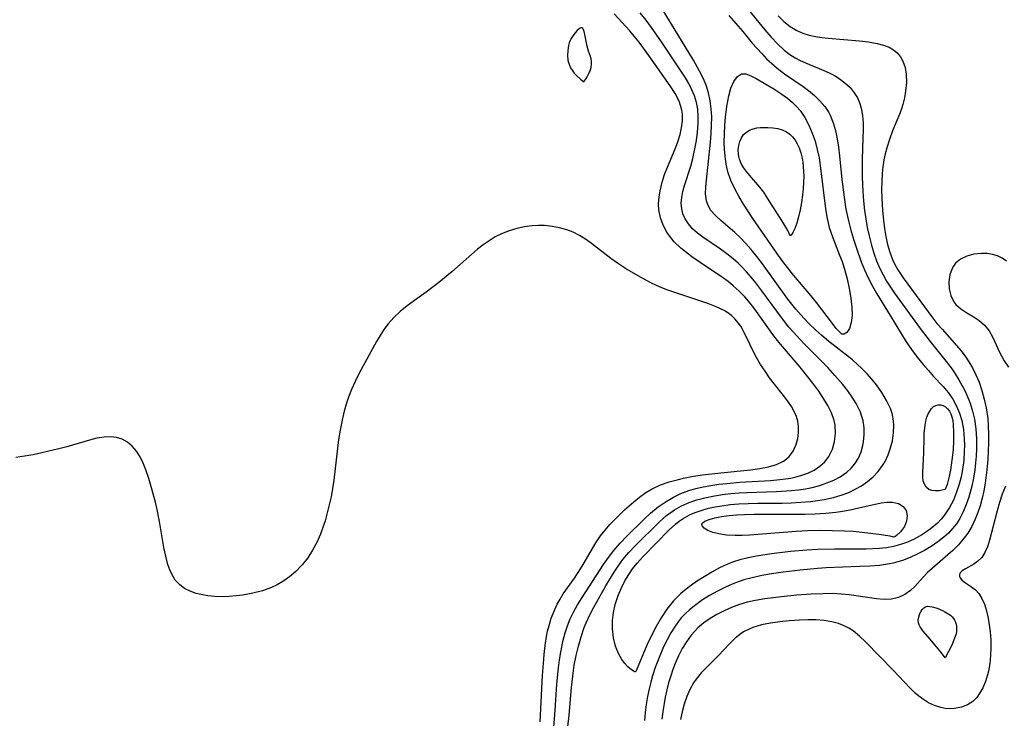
# Model space of a CAD drawing. Header units: inches. Extents: x 1073367 to 1082519, y 1569854 to 1574957.
# Tile 380 of 565: x 1080689 to 1080880, y 1572365 to 1572501. Entities that reach past the tile are written whole.
import ezdxf

# ---------------------------------------------------------------- set-up
doc = ezdxf.new("R2010")
doc.units = ezdxf.units.IN
doc.header["$MEASUREMENT"] = 0
doc.layers.add('CGG_CurvaNivelLidar_v1', color=7, linetype='Continuous', lineweight=30, true_color=0x008008)

msp = doc.modelspace()

# ---------------------------------------------------------------- linework, layer by layer
at = {"layer": 'CGG_CurvaNivelLidar_v1'}
for points in [[(1080826.5728, 1572501.3205, 72.5), (1080829.2777, 1572498.2228, 72.5), (1080831.1451, 1572496.0192, 72.5), (1080832.9583, 1572493.9765, 72.5), (1080833.92, 1572492.982, 72.5), (1080834.919, 1572492.0282, 72.5), (1080835.96, 1572491.1257, 72.5), (1080837.3812, 1572490.0359, 72.5), (1080840.9816, 1572487.5806, 72.5), (1080842.009, 1572486.834, 72.5), (1080843.163, 1572485.8839, 72.5), (1080844.2226, 1572484.8584, 72.5), (1080845.1643, 1572483.751, 72.5), (1080845.958, 1572482.5505, 72.5), (1080846.2314, 1572482.031, 72.5), (1080846.8144, 1572480.5943, 72.5), (1080847.2429, 1572479.0696, 72.5), (1080847.5607, 1572477.4792, 72.5), (1080847.8041, 1572475.8405, 72.5), (1080848.0043, 1572474.1675, 72.5), (1080848.4792, 1572469.6152, 72.5), (1080848.8957, 1572466.189, 72.5), (1080849.2784, 1572463.8443, 72.5), (1080849.7598, 1572461.6105, 72.5), (1080850.2207, 1572459.8246, 72.5), (1080850.7317, 1572458.0536, 72.5), (1080851.284, 1572456.2978, 72.5), (1080852.2014, 1572453.6862, 72.5), (1080852.8409, 1572452.121, 72.5), (1080853.545, 1572450.5872, 72.5), (1080854.3138, 1572449.0887, 72.5), (1080855.2568, 1572447.4412, 72.5), (1080857.8469, 1572443.2673, 72.5), (1080860.0026, 1572439.6892, 72.5), (1080860.9543, 1572438.1668, 72.5), (1080861.9535, 1572436.6895, 72.5), (1080863.0634, 1572435.2161, 72.5), (1080864.2145, 1572433.8025, 72.5), (1080865.2238, 1572432.6183, 72.5), (1080866.249, 1572431.4918, 72.5), (1080868.1193, 1572429.5502, 72.5), (1080869.0865, 1572428.3674, 72.5), (1080869.9523, 1572427.0879, 72.5), (1080870.6944, 1572425.7182, 72.5), (1080871.2514, 1572424.3691, 72.5), (1080871.674, 1572422.9574, 72.5), (1080872.0003, 1572421.2151, 72.5), (1080872.166, 1572419.4221, 72.5), (1080872.2017, 1572418.2108, 72.5), (1080872.1833, 1572416.9907, 72.5), (1080872.0635, 1572415.2108, 72.5), (1080871.832, 1572413.438, 72.5), (1080871.5592, 1572412.0279, 72.5), (1080871.2061, 1572410.6409, 72.5), (1080870.6883, 1572409.0631, 72.5), (1080870.0587, 1572407.5429, 72.5), (1080869.314, 1572406.0972, 72.5), (1080868.442, 1572404.7487, 72.5), (1080868.1086, 1572404.3121, 72.5), (1080867.7234, 1572403.8548, 72.5), (1080866.9775, 1572403.082, 72.5), (1080865.5984, 1572401.9136, 72.5), (1080864.0924, 1572400.8882, 72.5), (1080862.4897, 1572400.0004, 72.5), (1080861.1952, 1572399.4121, 72.5), (1080859.8596, 1572398.922, 72.5), (1080858.4848, 1572398.5465, 72.5), (1080857.1002, 1572398.301, 72.5), (1080855.6862, 1572398.1551, 72.5), (1080853.1541, 1572398.0605, 72.5), (1080847.0437, 1572398.0815, 72.5), (1080843.838, 1572397.9763, 72.5), (1080841.7037, 1572397.8524, 72.5), (1080838.5539, 1572397.5951, 72.5), (1080834.8412, 1572397.1617, 72.5), (1080831.9622, 1572396.6998, 72.5), (1080830.3293, 1572396.363, 72.5), (1080828.7276, 1572395.956, 72.5), (1080827.5245, 1572395.5826, 72.5), (1080826.3522, 1572395.1434, 72.5), (1080824.8103, 1572394.4278, 72.5), (1080823.313, 1572393.6116, 72.5), (1080821.825, 1572392.7233, 72.5), (1080820.3636, 1572391.7849, 72.5), (1080818.6427, 1572390.5799, 72.5), (1080817.2814, 1572389.4455, 72.5), (1080815.9049, 1572388.0457, 72.5), (1080814.5885, 1572386.4137, 72.5), (1080813.5093, 1572384.7912, 72.5), (1080812.5294, 1572383.082, 72.5), (1080811.6437, 1572381.3563, 72.5), (1080810.8045, 1572379.5813, 72.5), (1080810.0763, 1572377.9425, 72.5), (1080808.6342, 1572374.5024, 72.5), (1080808.5, 1572374.2574, 72.5), (1080808.2447, 1572374.3428, 72.5), (1080807.737, 1572374.6976, 72.5), (1080807.0622, 1572375.2916, 72.5), (1080806.4608, 1572375.9305, 72.5), (1080805.8688, 1572376.7132, 72.5), (1080805.2475, 1572377.8298, 72.5), (1080804.6825, 1572379.2836, 72.5), (1080804.282, 1572380.9092, 72.5), (1080804.0863, 1572382.6404, 72.5), (1080804.1088, 1572384.2349, 72.5), (1080804.2997, 1572385.8161, 72.5), (1080804.6246, 1572387.343, 72.5), (1080805.1547, 1572389.0555, 72.5), (1080805.8097, 1572390.5895, 72.5), (1080806.4732, 1572391.9037, 72.5), (1080807.219, 1572393.1692, 72.5), (1080807.9412, 1572394.2194, 72.5), (1080808.8299, 1572395.3314, 72.5), (1080809.9825, 1572396.5994, 72.5), (1080815.0742, 1572401.8227, 72.5), (1080816.2561, 1572402.8964, 72.5), (1080816.9741, 1572403.4591, 72.5), (1080817.7281, 1572403.9738, 72.5), (1080819.1163, 1572404.7337, 72.5), (1080820.2524, 1572405.2131, 72.5), (1080821.4354, 1572405.6145, 72.5), (1080822.6753, 1572405.9555, 72.5), (1080823.9465, 1572406.2378, 72.5), (1080825.2432, 1572406.467, 72.5), (1080826.8878, 1572406.6838, 72.5), (1080828.5565, 1572406.8305, 72.5), (1080830.3696, 1572406.9181, 72.5), (1080832.1969, 1572406.9544, 72.5), (1080836.9507, 1572406.9825, 72.5), (1080838.6643, 1572407.0297, 72.5), (1080840.5525, 1572407.1351, 72.5), (1080842.4265, 1572407.2996, 72.5), (1080843.7595, 1572407.4579, 72.5), (1080845.0768, 1572407.663, 72.5), (1080846.8375, 1572408.0416, 72.5), (1080848.5443, 1572408.5485, 72.5), (1080849.8369, 1572409.0467, 72.5), (1080851.0767, 1572409.6333, 72.5), (1080852.2533, 1572410.3095, 72.5), (1080853.4439, 1572411.1462, 72.5), (1080854.5358, 1572412.0826, 72.5), (1080855.5147, 1572413.1126, 72.5), (1080856.3595, 1572414.2349, 72.5), (1080856.833, 1572415.0261, 72.5), (1080857.4435, 1572416.3168, 72.5), (1080857.9176, 1572417.6618, 72.5), (1080858.2629, 1572419.0378, 72.5), (1080858.4919, 1572420.5661, 72.5), (1080858.544, 1572422.0811, 72.5), (1080858.4955, 1572422.8171, 72.5), (1080858.2727, 1572424.0908, 72.5), (1080857.8784, 1572425.2703, 72.5), (1080857.1455, 1572426.8293, 72.5), (1080856.2324, 1572428.3657, 72.5), (1080855.171, 1572429.8597, 72.5), (1080854.2886, 1572430.943, 72.5), (1080853.3489, 1572431.9894, 72.5), (1080852.3652, 1572432.9975, 72.5), (1080851.4538, 1572433.8631, 72.5), (1080850.5086, 1572434.6829, 72.5), (1080847.3565, 1572437.1184, 72.5), (1080845.9299, 1572438.273, 72.5), (1080844.5221, 1572439.4765, 72.5), (1080843.3598, 1572440.5312, 72.5), (1080842.2267, 1572441.6216, 72.5), (1080841.1291, 1572442.748, 72.5), (1080839.5589, 1572444.5173, 72.5), (1080838.0082, 1572446.4656, 72.5), (1080833.1084, 1572453.2793, 72.5), (1080832.0389, 1572454.689, 72.5), (1080830.9368, 1572456.0497, 72.5), (1080829.9159, 1572457.208, 72.5), (1080828.8633, 1572458.3049, 72.5), (1080827.7847, 1572459.332, 72.5), (1080825.0243, 1572461.6954, 72.5), (1080824.0045, 1572462.6429, 72.5), (1080823.1429, 1572463.6304, 72.5), (1080822.51, 1572464.7003, 72.5), (1080822.2448, 1572465.4974, 72.5), (1080822.0836, 1572466.8371, 72.5), (1080822.1343, 1572468.277, 72.5), (1080823.0519, 1572476.8276, 72.5), (1080823.1906, 1572478.4842, 72.5), (1080823.2744, 1572480.1002, 72.5), (1080823.2849, 1572481.711, 72.5), (1080823.1954, 1572483.3083, 72.5), (1080822.9862, 1572484.8509, 72.5), (1080822.6525, 1572486.3631, 72.5), (1080822.1901, 1572487.8344, 72.5), (1080821.6164, 1572489.2167, 72.5), (1080820.9485, 1572490.5622, 72.5), (1080819.7307, 1572492.7208, 72.5), (1080815.3206, 1572500.006, 72.5), (1080813.2786, 1572503.2903, 72.5)], [(1080829.8486, 1572503.1709, 73), (1080833.5781, 1572498.5689, 73), (1080834.7707, 1572497.1774, 73), (1080836.0097, 1572495.8609, 73), (1080837.3204, 1572494.655, 73), (1080838.4285, 1572493.805, 73), (1080839.4485, 1572493.1556, 73), (1080840.4318, 1572492.6255, 73), (1080841.4424, 1572492.1528, 73), (1080844.5308, 1572490.9141, 73), (1080846.0343, 1572490.2556, 73), (1080847.034, 1572489.7293, 73), (1080847.9847, 1572489.1401, 73), (1080849.0762, 1572488.3257, 73), (1080850.0545, 1572487.4126, 73), (1080850.8909, 1572486.3935, 73), (1080851.4982, 1572485.3817, 73), (1080851.967, 1572484.2912, 73), (1080852.2971, 1572483.1359, 73), (1080852.4939, 1572481.9022, 73), (1080852.5828, 1572480.6227, 73), (1080852.6014, 1572479.305, 73), (1080852.5692, 1572477.603, 73), (1080852.4064, 1572473.5582, 73), (1080852.3793, 1572471.8243, 73), (1080852.3953, 1572470.0804, 73), (1080852.5099, 1572467.3047, 73), (1080852.6515, 1572465.4528, 73), (1080852.8546, 1572463.609, 73), (1080853.0977, 1572461.9623, 73), (1080853.3941, 1572460.3285, 73), (1080853.7402, 1572458.7101, 73), (1080854.1916, 1572456.9123, 73), (1080854.6532, 1572455.3647, 73), (1080855.1925, 1572453.8504, 73), (1080855.7784, 1572452.477, 73), (1080856.4464, 1572451.1437, 73), (1080857.1397, 1572449.9409, 73), (1080857.8888, 1572448.7689, 73), (1080858.6796, 1572447.6214, 73), (1080863.6378, 1572440.7347, 73), (1080865.5813, 1572438.2342, 73), (1080868.4424, 1572434.724, 73), (1080869.6481, 1572433.1167, 73), (1080870.4095, 1572431.9959, 73), (1080871.1265, 1572430.8488, 73), (1080871.7945, 1572429.6766, 73), (1080872.2646, 1572428.7699, 73), (1080872.6968, 1572427.8472, 73), (1080873.2964, 1572426.338, 73), (1080873.7817, 1572424.79, 73), (1080874.146, 1572423.2089, 73), (1080874.4116, 1572421.3233, 73), (1080874.5318, 1572419.4108, 73), (1080874.5324, 1572417.42, 73), (1080874.4717, 1572416.0774, 73), (1080874.3644, 1572414.7362, 73), (1080874.2093, 1572413.4002, 73), (1080873.9582, 1572411.817, 73), (1080873.6354, 1572410.2541, 73), (1080873.0515, 1572408.1046, 73), (1080872.5563, 1572406.6779, 73), (1080871.9752, 1572405.303, 73), (1080871.2933, 1572403.9951, 73), (1080870.6455, 1572402.9838, 73), (1080869.9131, 1572402.0391, 73), (1080869.1015, 1572401.1741, 73), (1080868.2181, 1572400.3722, 73), (1080867.027, 1572399.4385, 73), (1080865.7649, 1572398.5784, 73), (1080864.4469, 1572397.7876, 73), (1080863.0803, 1572397.0652, 73), (1080861.6742, 1572396.4207, 73), (1080860.2315, 1572395.867, 73), (1080858.4304, 1572395.3438, 73), (1080857.6836, 1572395.1858, 73), (1080855.796, 1572394.9088, 73), (1080853.8715, 1572394.7513, 73), (1080851.9223, 1572394.6665, 73), (1080848.5816, 1572394.5777, 73), (1080845.4531, 1572394.4284, 73), (1080843.7766, 1572394.3105, 73), (1080840.4269, 1572394.0069, 73), (1080837.1415, 1572393.6202, 73), (1080834.4043, 1572393.2058, 73), (1080832.7458, 1572392.8953, 73), (1080831.1085, 1572392.5286, 73), (1080829.4997, 1572392.09, 73), (1080828.6267, 1572391.8095, 73), (1080827.2678, 1572391.2989, 73), (1080825.9409, 1572390.7171, 73), (1080824.386, 1572389.9377, 73), (1080822.8769, 1572389.0849, 73), (1080821.5069, 1572388.2233, 73), (1080820.195, 1572387.2971, 73), (1080818.9588, 1572386.2945, 73), (1080818.1525, 1572385.5406, 73), (1080817.4026, 1572384.7356, 73), (1080816.784, 1572383.9681, 73), (1080816.2093, 1572383.1617, 73), (1080815.4025, 1572381.8751, 73), (1080814.6632, 1572380.5306, 73), (1080813.9804, 1572379.1412, 73), (1080812.9594, 1572376.7738, 73), (1080812.3589, 1572375.173, 73), (1080811.8263, 1572373.5447, 73), (1080811.4732, 1572372.2884, 73), (1080811.163, 1572371.0197, 73), (1080810.8465, 1572369.5027, 73), (1080810.5857, 1572367.976, 73), (1080810.384, 1572366.4422, 73), (1080810.2483, 1572364.9032, 73)], [(1080792.7211, 1572363.6176, 73.5), (1080792.9822, 1572366.8632, 73.5), (1080793.3289, 1572371.9322, 73.5), (1080793.6285, 1572375.0832, 73.5), (1080793.8255, 1572376.6043, 73.5), (1080794.0653, 1572378.112, 73.5), (1080794.5462, 1572380.443, 73.5), (1080794.9139, 1572381.8353, 73.5), (1080795.3539, 1572383.1978, 73.5), (1080795.8837, 1572384.5334, 73.5), (1080796.5011, 1572385.8272, 73.5), (1080797.3104, 1572387.2636, 73.5), (1080798.1859, 1572388.6722, 73.5), (1080802.3086, 1572395.0793, 73.5), (1080803.2823, 1572396.4645, 73.5), (1080804.3139, 1572397.8023, 73.5), (1080805.5529, 1572399.2282, 73.5), (1080806.8579, 1572400.5943, 73.5), (1080810.0669, 1572403.7176, 73.5), (1080811.4663, 1572405.005, 73.5), (1080812.9183, 1572406.2162, 73.5), (1080814.4508, 1572407.3068, 73.5), (1080815.8565, 1572408.1176, 73.5), (1080817.3335, 1572408.8083, 73.5), (1080818.8716, 1572409.3819, 73.5), (1080820.2389, 1572409.7827, 73.5), (1080821.6385, 1572410.1087, 73.5), (1080823.1406, 1572410.3844, 73.5), (1080824.6643, 1572410.6045, 73.5), (1080826.2038, 1572410.7806, 73.5), (1080828.7299, 1572410.9935, 73.5), (1080834.6594, 1572411.3434, 73.5), (1080836.4415, 1572411.5062, 73.5), (1080837.5456, 1572411.6454, 73.5), (1080838.6271, 1572411.8241, 73.5), (1080839.6086, 1572412.0348, 73.5), (1080840.5599, 1572412.2938, 73.5), (1080841.8943, 1572412.7721, 73.5), (1080843.1288, 1572413.3686, 73.5), (1080844.2372, 1572414.0904, 73.5), (1080845.1856, 1572414.9512, 73.5), (1080845.9627, 1572415.9917, 73.5), (1080846.6356, 1572417.3813, 73.5), (1080847.063, 1572418.8879, 73.5), (1080847.2467, 1572420.4615, 73.5), (1080847.1666, 1572422.0586, 73.5), (1080846.9959, 1572422.9325, 73.5), (1080846.4688, 1572424.4545, 73.5), (1080845.7724, 1572425.8509, 73.5), (1080844.9342, 1572427.2318, 73.5), (1080843.9974, 1572428.604, 73.5), (1080842.8481, 1572430.1666, 73.5), (1080841.638, 1572431.7197, 73.5), (1080840.3809, 1572433.2561, 73.5), (1080836.9784, 1572437.2651, 73.5), (1080836.0274, 1572438.4369, 73.5), (1080835.1108, 1572439.6271, 73.5), (1080831.6158, 1572444.5208, 73.5), (1080830.698, 1572445.693, 73.5), (1080829.6828, 1572446.8802, 73.5), (1080828.6102, 1572448.0032, 73.5), (1080827.4686, 1572449.0459, 73.5), (1080826.4381, 1572449.8615, 73.5), (1080825.3665, 1572450.6325, 73.5), (1080821.028, 1572453.5275, 73.5), (1080819.4098, 1572454.6422, 73.5), (1080818.7657, 1572455.1173, 73.5), (1080817.3257, 1572456.2962, 73.5), (1080816.0231, 1572457.5657, 73.5), (1080814.9032, 1572458.9375, 73.5), (1080814.6052, 1572459.382, 73.5), (1080813.8687, 1572460.754, 73.5), (1080813.3459, 1572462.2055, 73.5), (1080813.0555, 1572463.7171, 73.5), (1080813.0031, 1572464.9311, 73.5), (1080813.0842, 1572466.1636, 73.5), (1080813.2746, 1572467.4069, 73.5), (1080813.675, 1572469.0761, 73.5), (1080814.1605, 1572470.5478, 73.5), (1080814.7276, 1572472.0087, 73.5), (1080816.1815, 1572475.529, 73.5), (1080816.7161, 1572476.9098, 73.5), (1080817.1637, 1572478.287, 73.5), (1080817.4618, 1572479.6101, 73.5), (1080817.6125, 1572480.9288, 73.5), (1080817.5977, 1572482.229, 73.5), (1080817.4977, 1572483.0021, 73.5), (1080817.3285, 1572483.7381, 73.5), (1080816.9573, 1572484.7789, 73.5), (1080816.1844, 1572486.2634, 73.5), (1080815.2346, 1572487.715, 73.5), (1080811.1152, 1572493.594, 73.5), (1080809.2283, 1572496.1607, 73.5), (1080808.3028, 1572497.3242, 73.5), (1080807.4216, 1572498.3631, 73.5), (1080804.4137, 1572501.6744, 73.5)], [(1080795.4402, 1572363.6324, 73), (1080795.6736, 1572365.9153, 73), (1080796.1338, 1572371.2588, 73), (1080796.5229, 1572374.5654, 73), (1080796.6853, 1572375.5946, 73), (1080797.0421, 1572377.4536, 73), (1080797.4786, 1572379.2897, 73), (1080798.0001, 1572381.0963, 73), (1080798.6191, 1572382.8646, 73), (1080799.0079, 1572383.8154, 73), (1080799.7072, 1572385.3257, 73), (1080800.4688, 1572386.8108, 73), (1080802.7964, 1572390.9802, 73), (1080804.2591, 1572393.4209, 73), (1080805.1427, 1572394.7487, 73), (1080806.0881, 1572396.0244, 73), (1080807.2295, 1572397.3786, 73), (1080808.4362, 1572398.6695, 73), (1080813.1517, 1572403.3506, 73), (1080814.5592, 1572404.5709, 73), (1080816.0649, 1572405.6541, 73), (1080817.4586, 1572406.4426, 73), (1080818.9333, 1572407.0953, 73), (1080820.404, 1572407.5967, 73), (1080821.9245, 1572407.9984, 73), (1080823.8229, 1572408.3777, 73), (1080825.4041, 1572408.6142, 73), (1080827.0064, 1572408.7949, 73), (1080828.6245, 1572408.9253, 73), (1080830.0976, 1572409.0044, 73), (1080835.7955, 1572409.1927, 73), (1080838.7362, 1572409.3868, 73), (1080840.0861, 1572409.543, 73), (1080841.4171, 1572409.751, 73), (1080842.7232, 1572410.0164, 73), (1080844.1832, 1572410.399, 73), (1080845.5908, 1572410.863, 73), (1080846.9022, 1572411.3969, 73), (1080848.1302, 1572412.0263, 73), (1080849.4559, 1572412.9324, 73), (1080850.2934, 1572413.7001, 73), (1080851.0122, 1572414.5605, 73), (1080851.6838, 1572415.6688, 73), (1080852.1933, 1572416.8691, 73), (1080852.554, 1572418.1348, 73), (1080852.6856, 1572418.8168, 73), (1080852.8283, 1572420.1771, 73), (1080852.8083, 1572421.5492, 73), (1080852.6056, 1572422.9136, 73), (1080852.0676, 1572424.5994, 73), (1080851.2661, 1572426.2366, 73), (1080850.4928, 1572427.4812, 73), (1080849.6221, 1572428.698, 73), (1080848.6784, 1572429.8926, 73), (1080847.1389, 1572431.684, 73), (1080845.7531, 1572433.1903, 73), (1080841.1184, 1572437.8856, 73), (1080839.1098, 1572440.0385, 73), (1080838.2298, 1572441.0512, 73), (1080836.7636, 1572442.8869, 73), (1080832.9811, 1572448.064, 73), (1080831.7979, 1572449.6069, 73), (1080830.91, 1572450.7014, 73), (1080829.9946, 1572451.7608, 73), (1080829.0446, 1572452.7753, 73), (1080828.3801, 1572453.4285, 73), (1080827.4547, 1572454.2557, 73), (1080826.2356, 1572455.2165, 73), (1080824.979, 1572456.1113, 73), (1080821.5642, 1572458.4445, 73), (1080820.5285, 1572459.2408, 73), (1080819.5897, 1572460.0841, 73), (1080818.7689, 1572461.011, 73), (1080818.116, 1572462.015, 73), (1080817.7117, 1572462.9494, 73), (1080817.4691, 1572463.9341, 73), (1080817.3931, 1572465.0109, 73), (1080817.4786, 1572466.1182, 73), (1080817.7032, 1572467.2696, 73), (1080818.0259, 1572468.4418, 73), (1080819.2229, 1572472.2067, 73), (1080819.6207, 1572473.6922, 73), (1080820.0323, 1572475.5083, 73), (1080820.3326, 1572477.1393, 73), (1080820.5548, 1572478.7762, 73), (1080820.6765, 1572480.4088, 73), (1080820.6791, 1572481.809, 73), (1080820.5659, 1572483.1899, 73), (1080820.3266, 1572484.5048, 73), (1080819.955, 1572485.7841, 73), (1080819.4673, 1572486.9884, 73), (1080818.8766, 1572488.1575, 73), (1080818.2066, 1572489.2983, 73), (1080817.4659, 1572490.4388, 73), (1080813.5476, 1572496.2772, 73), (1080811.651, 1572499, 73), (1080810.566, 1572500.4513, 73), (1080809.431, 1572501.8473, 73)], [(1080836.12, 1572501.2486, 73.5), (1080837.2541, 1572500.1795, 73.5), (1080838.45, 1572499.23, 73.5), (1080839.7335, 1572498.4444, 73.5), (1080840.9139, 1572497.9318, 73.5), (1080842.1624, 1572497.5469, 73.5), (1080843.3551, 1572497.2837, 73.5), (1080844.582, 1572497.0862, 73.5), (1080845.8341, 1572496.9361, 73.5), (1080851.8757, 1572496.4511, 73.5), (1080853.6302, 1572496.2401, 73.5), (1080855.3008, 1572495.9374, 73.5), (1080856.509, 1572495.6173, 73.5), (1080857.618, 1572495.1889, 73.5), (1080858.4731, 1572494.7064, 73.5), (1080859.2126, 1572494.1078, 73.5), (1080859.8351, 1572493.3637, 73.5), (1080860.3129, 1572492.5077, 73.5), (1080860.7136, 1572491.3069, 73.5), (1080860.9225, 1572489.9992, 73.5), (1080860.9604, 1572488.366, 73.5), (1080860.8084, 1572486.6725, 73.5), (1080860.5885, 1572485.4111, 73.5), (1080860.2772, 1572484.1499, 73.5), (1080859.9966, 1572483.2526, 73.5), (1080859.6737, 1572482.3637, 73.5), (1080858.2876, 1572478.9941, 73.5), (1080857.6844, 1572477.3708, 73.5), (1080857.1603, 1572475.709, 73.5), (1080856.8667, 1572474.5568, 73.5), (1080856.629, 1572473.3892, 73.5), (1080856.4318, 1572472.0828, 73.5), (1080856.2954, 1572470.7645, 73.5), (1080856.1993, 1572469.1725, 73.5), (1080856.1669, 1572467.5737, 73.5), (1080856.1915, 1572465.9729, 73.5), (1080856.3306, 1572463.5695, 73.5), (1080856.5198, 1572461.7186, 73.5), (1080856.7319, 1572460.1309, 73.5), (1080856.9975, 1572458.5641, 73.5), (1080857.3338, 1572457.0264, 73.5), (1080857.7628, 1572455.5281, 73.5), (1080858.2991, 1572454.105, 73.5), (1080858.6968, 1572453.2518, 73.5), (1080859.3339, 1572452.1016, 73.5), (1080860.328, 1572450.5932, 73.5), (1080866.1055, 1572442.7312, 73.5), (1080866.8825, 1572441.7582, 73.5), (1080867.8637, 1572440.6047, 73.5), (1080870.6736, 1572437.4997, 73.5), (1080871.5281, 1572436.4788, 73.5), (1080872.325, 1572435.4084, 73.5), (1080873.0609, 1572434.293, 73.5), (1080873.7379, 1572433.1389, 73.5), (1080874.4368, 1572431.7785, 73.5), (1080875.0447, 1572430.3735, 73.5), (1080875.6, 1572428.7626, 73.5), (1080876.0454, 1572427.1084, 73.5), (1080876.3979, 1572425.4224, 73.5), (1080876.7043, 1572423.3637, 73.5), (1080876.827, 1572421.9447, 73.5), (1080876.8905, 1572420.3179, 73.5), (1080876.8882, 1572418.6822, 73.5), (1080876.8311, 1572417.0419, 73.5), (1080876.726, 1572415.4011, 73.5), (1080876.5386, 1572413.4291, 73.5), (1080876.1886, 1572410.8559, 73.5), (1080875.9303, 1572409.3639, 73.5), (1080875.6225, 1572407.8928, 73.5), (1080875.2495, 1572406.4506, 73.5), (1080874.8195, 1572405.1165, 73.5), (1080874.3074, 1572403.825, 73.5), (1080873.638, 1572402.4579, 73.5), (1080872.8617, 1572401.1638, 73.5), (1080871.9772, 1572399.9555, 73.5), (1080870.9943, 1572398.85, 73.5), (1080869.9364, 1572397.8166, 73.5), (1080866.0247, 1572394.3795, 73.5), (1080865.0849, 1572393.5074, 73.5), (1080864.2125, 1572392.63, 73.5), (1080862.5952, 1572390.8504, 73.5), (1080861.759, 1572390.0576, 73.5), (1080860.6533, 1572389.2843, 73.5), (1080859.4242, 1572388.7138, 73.5), (1080858.0947, 1572388.3813, 73.5), (1080856.6717, 1572388.3096, 73.5), (1080855.1764, 1572388.4294, 73.5), (1080849.9191, 1572389.2038, 73.5), (1080848.4157, 1572389.3561, 73.5), (1080846.6435, 1572389.4382, 73.5), (1080844.8477, 1572389.4326, 73.5), (1080842.5107, 1572389.3312, 73.5), (1080839.782, 1572389.1268, 73.5), (1080836.7836, 1572388.8338, 73.5), (1080833.543, 1572388.4186, 73.5), (1080831.7379, 1572388.1083, 73.5), (1080830.1697, 1572387.7644, 73.5), (1080828.6373, 1572387.3322, 73.5), (1080827.1283, 1572386.7845, 73.5), (1080825.6678, 1572386.1383, 73.5), (1080824.3003, 1572385.4297, 73.5), (1080822.9908, 1572384.6412, 73.5), (1080821.7536, 1572383.7662, 73.5), (1080820.6076, 1572382.7929, 73.5), (1080819.9424, 1572382.1245, 73.5), (1080819.3007, 1572381.3906, 73.5), (1080818.3827, 1572380.137, 73.5), (1080817.5712, 1572378.7929, 73.5), (1080816.8479, 1572377.3788, 73.5), (1080816.2007, 1572375.9105, 73.5), (1080815.748, 1572374.7433, 73.5), (1080815.3398, 1572373.5532, 73.5), (1080814.9376, 1572372.1935, 73.5), (1080814.5888, 1572370.8128, 73.5), (1080814.2878, 1572369.4161, 73.5), (1080814.0557, 1572368.1514, 73.5), (1080813.8278, 1572366.6526, 73.5), (1080813.6513, 1572365.1455, 73.5)], [(1080790.0981, 1572364.6338, 74), (1080790.557, 1572373.5711, 74), (1080790.7116, 1572375.9412, 74), (1080790.8563, 1572377.6896, 74), (1080791.0462, 1572379.4195, 74), (1080791.3071, 1572381.1233, 74), (1080791.525, 1572382.1981, 74), (1080791.789, 1572383.2554, 74), (1080792.2346, 1572384.6813, 74), (1080792.7677, 1572386.064, 74), (1080793.3822, 1572387.3979, 74), (1080793.9155, 1572388.3913, 74), (1080794.5563, 1572389.4207, 74), (1080796.7016, 1572392.4508, 74), (1080797.9078, 1572394.2458, 74), (1080798.4238, 1572395.0909, 74), (1080800.8415, 1572399.2953, 74), (1080801.7334, 1572400.6246, 74), (1080802.6268, 1572401.7526, 74), (1080803.5882, 1572402.8305, 74), (1080804.5897, 1572403.8791, 74), (1080806.3709, 1572405.6352, 74), (1080808.1934, 1572407.2224, 74), (1080809.3364, 1572408.1443, 74), (1080810.5146, 1572409.0021, 74), (1080811.7556, 1572409.7564, 74), (1080813.3596, 1572410.4883, 74), (1080815.0635, 1572411.0676, 74), (1080816.8385, 1572411.5454, 74), (1080817.8213, 1572411.7753, 74), (1080819.7592, 1572412.1579, 74), (1080821.5083, 1572412.4276, 74), (1080825.0527, 1572412.8393, 74), (1080830.7689, 1572413.3983, 74), (1080832.5687, 1572413.6392, 74), (1080834.2728, 1572413.9701, 74), (1080835.8388, 1572414.4404, 74), (1080837.2107, 1572415.1109, 74), (1080837.7787, 1572415.5244, 74), (1080838.2886, 1572416.0141, 74), (1080839.0295, 1572417.024, 74), (1080839.5778, 1572418.1721, 74), (1080839.94, 1572419.4145, 74), (1080840.1102, 1572420.7133, 74), (1080840.096, 1572421.7736, 74), (1080839.9324, 1572422.8314, 74), (1080839.6679, 1572423.7163, 74), (1080839.3027, 1572424.5875, 74), (1080838.7266, 1572425.6628, 74), (1080838.0419, 1572426.7083, 74), (1080837.211, 1572427.7952, 74), (1080835.4286, 1572429.9661, 74), (1080834.4933, 1572431.1997, 74), (1080833.6023, 1572432.4789, 74), (1080832.7596, 1572433.7889, 74), (1080831.7165, 1572435.5947, 74), (1080829.654, 1572439.876, 74), (1080828.8945, 1572441.192, 74), (1080828.1398, 1572442.2129, 74), (1080827.7593, 1572442.6363, 74), (1080827.1023, 1572443.2517, 74), (1080826.4256, 1572443.7627, 74), (1080825.6973, 1572444.2147, 74), (1080824.1603, 1572444.9569, 74), (1080822.5084, 1572445.5806, 74), (1080817.3011, 1572447.3155, 74), (1080814.6132, 1572448.2698, 74), (1080813.1824, 1572448.8401, 74), (1080811.6224, 1572449.5637, 74), (1080810.0924, 1572450.3628, 74), (1080807.6865, 1572451.7238, 74), (1080806.7995, 1572452.2555, 74), (1080805.2652, 1572453.2482, 74), (1080803.7752, 1572454.3036, 74), (1080800.0293, 1572457.1976, 74), (1080798.8633, 1572458.0363, 74), (1080797.6587, 1572458.7861, 74), (1080796.4809, 1572459.3759, 74), (1080795.2567, 1572459.852, 74), (1080793.8347, 1572460.2517, 74), (1080792.3788, 1572460.5214, 74), (1080790.9028, 1572460.6724, 74), (1080789.7283, 1572460.7091, 74), (1080788.554, 1572460.6628, 74), (1080787.0599, 1572460.4707, 74), (1080785.5806, 1572460.1472, 74), (1080784.0748, 1572459.6912, 74), (1080782.6078, 1572459.1056, 74), (1080781.3698, 1572458.4798, 74), (1080780.174, 1572457.7578, 74), (1080779.0214, 1572456.9514, 74), (1080777.9723, 1572456.1228, 74), (1080772.9947, 1572451.7487, 74), (1080770.4549, 1572449.6468, 74), (1080768.0081, 1572447.7955, 74), (1080765.7419, 1572446.206, 74), (1080764.3373, 1572445.1633, 74), (1080762.9945, 1572444.0626, 74), (1080761.7402, 1572442.8847, 74), (1080760.636, 1572441.6453, 74), (1080759.8335, 1572440.559, 74), (1080759.0997, 1572439.4175, 74), (1080758.411, 1572438.2374, 74), (1080755.0327, 1572432.0845, 74), (1080754.2422, 1572430.5255, 74), (1080753.5288, 1572428.9274, 74), (1080752.9843, 1572427.4813, 74), (1080752.539, 1572426.1276, 74), (1080752.1405, 1572424.7518, 74), (1080751.7907, 1572423.3564, 74), (1080751.3383, 1572421.0943, 74), (1080751.0665, 1572419.2852, 74), (1080750.1263, 1572411.3789, 74), (1080749.8791, 1572409.786, 74), (1080749.5876, 1572408.2019, 74), (1080749.2518, 1572406.6295, 74), (1080748.8692, 1572405.0728, 74), (1080748.4342, 1572403.5375, 74), (1080748.1357, 1572402.6068, 74), (1080747.5269, 1572400.9579, 74), (1080746.8261, 1572399.36, 74), (1080746.0244, 1572397.8274, 74), (1080745.1053, 1572396.3805, 74), (1080744.0149, 1572394.9965, 74), (1080742.7957, 1572393.7327, 74), (1080741.5772, 1572392.689, 74), (1080740.263, 1572391.7728, 74), (1080739.193, 1572391.1714, 74), (1080738.0739, 1572390.6541, 74), (1080736.2976, 1572390.0163, 74), (1080734.4581, 1572389.5309, 74), (1080732.5448, 1572389.1709, 74), (1080731.2062, 1572388.995, 74), (1080729.8693, 1572388.8824, 74), (1080728.5421, 1572388.8399, 74), (1080727.1237, 1572388.882, 74), (1080725.7399, 1572389.0177, 74), (1080724.4058, 1572389.2512, 74), (1080723.4646, 1572389.4913, 74), (1080722.2982, 1572389.9029, 74), (1080721.2318, 1572390.4407, 74), (1080720.2922, 1572391.1298, 74), (1080719.4403, 1572392.0728, 74), (1080718.755, 1572393.1889, 74), (1080718.3705, 1572394.0411, 74), (1080718.0087, 1572395.0675, 74), (1080717.5806, 1572396.6853, 74), (1080717.2388, 1572398.3894, 74), (1080716.4031, 1572403.3768, 74), (1080715.9321, 1572405.7153, 74), (1080715.6042, 1572407.1437, 74), (1080714.8679, 1572409.95, 74), (1080714.3364, 1572411.6973, 74), (1080713.7539, 1572413.3749, 74), (1080713.2213, 1572414.6949, 74), (1080712.6204, 1572415.9225, 74), (1080711.9208, 1572417.027, 74), (1080711.1107, 1572417.964, 74), (1080710.1915, 1572418.734, 74), (1080709.1788, 1572419.3172, 74), (1080708.0835, 1572419.6845, 74), (1080706.9032, 1572419.8152, 74), (1080705.6613, 1572419.7469, 74), (1080704.269, 1572419.5098, 74), (1080702.8308, 1572419.1552, 74), (1080698.4638, 1572417.8726, 74), (1080696.8869, 1572417.4556, 74), (1080693.6283, 1572416.6812, 74), (1080691.9568, 1572416.3298, 74), (1080690.2729, 1572416.0336, 74), (1080688.5482, 1572415.8095, 74)], [(1080880.3543, 1572453.7635, 74), (1080879.5044, 1572454.3642, 74), (1080878.6039, 1572454.8099, 74), (1080877.6431, 1572455.1151, 74), (1080876.5826, 1572455.2791, 74), (1080875.5013, 1572455.2981, 74), (1080874.0555, 1572455.1276, 74), (1080872.6826, 1572454.7471, 74), (1080871.4554, 1572454.1551, 74), (1080870.5007, 1572453.3812, 74), (1080870.0873, 1572452.8563, 74), (1080869.828, 1572452.4064, 74), (1080869.3889, 1572451.1682, 74), (1080869.2068, 1572449.8223, 74), (1080869.266, 1572448.4503, 74), (1080869.5713, 1572447.1297, 74), (1080870.1484, 1572445.939, 74), (1080870.5349, 1572445.4354, 74), (1080871.5153, 1572444.5536, 74), (1080872.6604, 1572443.7986, 74), (1080873.8698, 1572443.0818, 74), (1080875.0494, 1572442.3157, 74), (1080876.1057, 1572441.4092, 74), (1080876.9788, 1572440.2821, 74), (1080877.7074, 1572438.9893, 74), (1080879.0231, 1572436.1746, 74), (1080879.9208, 1572434.481, 74), (1080880.7389, 1572433.2665, 74)], [(1080880.1376, 1572410.2541, 74), (1080879.5125, 1572408.6999, 74), (1080878.9928, 1572407.1019, 74), (1080878.5426, 1572405.4852, 74), (1080877.0695, 1572399.7627, 74), (1080876.6594, 1572398.5095, 74), (1080876.1681, 1572397.389, 74), (1080875.5561, 1572396.4448, 74), (1080874.8182, 1572395.7219, 74), (1080873.997, 1572395.1539, 74), (1080872.3939, 1572394.2598, 74), (1080871.7621, 1572393.8336, 74), (1080871.4072, 1572393.4566, 74), (1080871.3273, 1572393.32, 74), (1080871.2498, 1572393.0851, 74), (1080871.2593, 1572392.7901, 74), (1080871.3944, 1572392.4741, 74), (1080871.7262, 1572392.0756, 74), (1080872.1948, 1572391.6875, 74), (1080873.6004, 1572390.7571, 74), (1080874.3348, 1572390.1945, 74), (1080875.0042, 1572389.496, 74), (1080875.6052, 1572388.5281, 74), (1080876.0839, 1572387.3786, 74), (1080876.4702, 1572386.0913, 74), (1080876.7886, 1572384.7031, 74), (1080877.0878, 1572382.9745, 74), (1080877.1969, 1572382.0358, 74), (1080877.3038, 1572380.5211, 74), (1080877.3326, 1572378.9865, 74), (1080877.2781, 1572377.4515, 74), (1080877.13, 1572375.9365, 74), (1080876.8713, 1572374.4636, 74), (1080876.6799, 1572373.6987, 74), (1080876.2605, 1572372.421, 74), (1080875.7493, 1572371.2267, 74), (1080875.2071, 1572370.218, 74), (1080874.5826, 1572369.3242, 74), (1080873.8536, 1572368.5791, 74), (1080872.8206, 1572367.9146, 74), (1080871.6554, 1572367.4669, 74), (1080870.2616, 1572367.1869, 74), (1080868.8118, 1572367.1694, 74), (1080867.6171, 1572367.3809, 74), (1080866.4296, 1572367.7753, 74), (1080865.2663, 1572368.3265, 74), (1080864.0926, 1572369.0596, 74), (1080863.3859, 1572369.6072, 74), (1080862.6994, 1572370.2095, 74), (1080861.7256, 1572371.1507, 74), (1080858.3961, 1572374.6566, 74), (1080853.0765, 1572380.0847, 74), (1080851.8942, 1572381.2112, 74), (1080850.6534, 1572382.2149, 74), (1080849.8191, 1572382.7591, 74), (1080848.9438, 1572383.2222, 74), (1080847.8204, 1572383.6694, 74), (1080846.5307, 1572384.012, 74), (1080845.0208, 1572384.2467, 74), (1080843.4673, 1572384.358, 74), (1080841.8846, 1572384.3762, 74), (1080840.2852, 1572384.3245, 74), (1080838.2834, 1572384.1875, 74), (1080836.4435, 1572384.0015, 74), (1080834.638, 1572383.7435, 74), (1080832.8917, 1572383.3848, 74), (1080831.2348, 1572382.8853, 74), (1080829.7045, 1572382.1923, 74), (1080829.4279, 1572382.031, 74), (1080828.9923, 1572381.7486, 74), (1080827.8048, 1572380.8018, 74), (1080826.7014, 1572379.7267, 74), (1080824.5496, 1572377.4315, 74), (1080822.3264, 1572375.2198, 74), (1080821.2463, 1572374.0886, 74), (1080820.254, 1572372.8903, 74), (1080819.7554, 1572372.172, 74), (1080819.0395, 1572370.8911, 74), (1080818.4491, 1572369.5203, 74), (1080817.9624, 1572368.0801, 74), (1080817.5638, 1572366.5864, 74), (1080817.2432, 1572365.0517, 74)]]:
    msp.add_polyline3d(points, dxfattribs=at)
for points in [[(1080798.5, 1572488.5208, 74), (1080798.9509, 1572489.166, 74), (1080799.2184, 1572489.6117, 74), (1080799.4915, 1572490.1324, 74), (1080799.7376, 1572490.7045, 74), (1080799.9228, 1572491.3044, 74), (1080800.0181, 1572491.8973, 74), (1080800.0261, 1572492.4641, 74), (1080799.9551, 1572492.9742, 74), (1080799.8199, 1572493.418, 74), (1080799.4214, 1572494.4117, 74), (1080799.1499, 1572495.3772, 74), (1080798.7882, 1572497.3606, 74), (1080798.6003, 1572498.2264, 74), (1080798.4832, 1572498.5758, 74), (1080798.3398, 1572498.8366, 74), (1080798.1591, 1572498.9744, 74), (1080797.9453, 1572498.9648, 74), (1080797.6987, 1572498.8418, 74), (1080797.1487, 1572498.3647, 74), (1080796.5809, 1572497.6961, 74), (1080796.0645, 1572496.9093, 74), (1080795.8522, 1572496.4792, 74), (1080795.687, 1572496.0312, 74), (1080795.5611, 1572495.5652, 74), (1080795.4053, 1572494.6011, 74), (1080795.3691, 1572493.6206, 74), (1080795.4569, 1572492.7102, 74), (1080795.5553, 1572492.2474, 74), (1080795.7234, 1572491.7489, 74), (1080795.9597, 1572491.2363, 74), (1080796.2605, 1572490.7325, 74), (1080796.6531, 1572490.214, 74), (1080797.0803, 1572489.7433, 74), (1080797.8964, 1572488.9912, 74)], [(1080848.5, 1572439.6633, 72), (1080848.351, 1572439.7701, 72), (1080848.0001, 1572440.1248, 72), (1080847.4063, 1572440.7923, 72), (1080846.6499, 1572441.7145, 72), (1080843.5609, 1572445.7792, 72), (1080842.1257, 1572447.5336, 72), (1080839.1387, 1572451.0615, 72), (1080837.0589, 1572453.7286, 72), (1080835.913, 1572455.3231, 72), (1080831.2528, 1572462.0701, 72), (1080829.4213, 1572464.8522, 72), (1080828.5834, 1572466.2293, 72), (1080827.7287, 1572467.8073, 72), (1080826.9953, 1572469.43, 72), (1080826.4196, 1572471.1035, 72), (1080826.0763, 1572472.5855, 72), (1080825.8603, 1572474.0987, 72), (1080825.7605, 1572475.4457, 72), (1080825.7269, 1572476.8011, 72), (1080825.7537, 1572478.4408, 72), (1080825.8395, 1572480.0694, 72), (1080825.9749, 1572481.6712, 72), (1080826.2245, 1572483.7427, 72), (1080826.3873, 1572484.7861, 72), (1080826.5844, 1572485.7809, 72), (1080827.0166, 1572487.2962, 72), (1080827.5726, 1572488.576, 72), (1080828.2471, 1572489.5315, 72), (1080829.0466, 1572490.0447, 72), (1080829.896, 1572490.046, 72), (1080830.8535, 1572489.6979, 72), (1080831.9157, 1572489.1242, 72), (1080835.3139, 1572487.1284, 72), (1080836.6382, 1572486.2782, 72), (1080837.9366, 1572485.3337, 72), (1080838.9462, 1572484.4803, 72), (1080839.6949, 1572483.7367, 72), (1080840.3848, 1572482.931, 72), (1080841.3085, 1572481.5881, 72), (1080842.0927, 1572480.1304, 72), (1080842.7518, 1572478.584, 72), (1080843.2806, 1572477.0168, 72), (1080843.7113, 1572475.4116, 72), (1080844.0578, 1572473.7714, 72), (1080844.3697, 1572471.8251, 72), (1080845.3155, 1572463.9078, 72), (1080845.6252, 1572462.0729, 72), (1080846.0464, 1572460.2807, 72), (1080846.6345, 1572458.4744, 72), (1080848.0515, 1572454.9362, 72), (1080848.5107, 1572453.704, 72), (1080848.9875, 1572452.2266, 72), (1080849.4899, 1572450.3758, 72), (1080849.9063, 1572448.4842, 72), (1080850.2192, 1572446.626, 72), (1080850.4101, 1572444.8739, 72), (1080850.4538, 1572443.3007, 72), (1080850.3096, 1572441.9479, 72), (1080849.9317, 1572440.7859, 72), (1080849.4103, 1572440.0061, 72), (1080848.9025, 1572439.6551, 72)], [(1080838.5, 1572458.7216, 71.5), (1080837.9899, 1572459.7118, 71.5), (1080837.032, 1572461.3299, 71.5), (1080834.1085, 1572466.0181, 71.5), (1080833.3427, 1572467.1457, 71.5), (1080832.6084, 1572468.1326, 71.5), (1080830.6304, 1572470.4148, 71.5), (1080830.0122, 1572471.1622, 71.5), (1080829.4566, 1572471.9247, 71.5), (1080828.9952, 1572472.7134, 71.5), (1080828.6579, 1572473.5501, 71.5), (1080828.5342, 1572474.0435, 71.5), (1080828.4662, 1572474.4823, 71.5), (1080828.4316, 1572475.3287, 71.5), (1080828.5132, 1572476.1593, 71.5), (1080828.7072, 1572476.9509, 71.5), (1080829.0191, 1572477.677, 71.5), (1080829.4631, 1572478.3064, 71.5), (1080829.987, 1572478.7673, 71.5), (1080830.6072, 1572479.1305, 71.5), (1080831.2992, 1572479.4019, 71.5), (1080832.0431, 1572479.5815, 71.5), (1080832.7395, 1572479.6647, 71.5), (1080833.4542, 1572479.6894, 71.5), (1080834.1786, 1572479.6717, 71.5), (1080835.1278, 1572479.5993, 71.5), (1080836.0565, 1572479.4585, 71.5), (1080836.9404, 1572479.2227, 71.5), (1080837.7514, 1572478.8559, 71.5), (1080838.3773, 1572478.4052, 71.5), (1080838.9324, 1572477.8477, 71.5), (1080839.4227, 1572477.2052, 71.5), (1080839.8498, 1572476.4943, 71.5), (1080840.2114, 1572475.727, 71.5), (1080840.5486, 1572474.7651, 71.5), (1080840.7963, 1572473.7542, 71.5), (1080840.9324, 1572472.9318, 71.5), (1080841.0779, 1572471.2415, 71.5), (1080841.1008, 1572470.1824, 71.5), (1080841.0823, 1572469.0984, 71.5), (1080840.9998, 1572467.8798, 71.5), (1080840.8557, 1572466.5531, 71.5), (1080840.6591, 1572465.176, 71.5), (1080840.4054, 1572463.7497, 71.5), (1080840.1037, 1572462.3945, 71.5), (1080839.7575, 1572461.174, 71.5), (1080839.3772, 1572460.1475, 71.5), (1080838.9825, 1572459.3478, 71.5), (1080838.663, 1572458.8564, 71.5)], [(1080868.5, 1572409.6066, 72), (1080867.9021, 1572409.4461, 72), (1080867.3086, 1572409.3593, 72), (1080866.6219, 1572409.3278, 72), (1080865.9213, 1572409.3988, 72), (1080865.2885, 1572409.622, 72), (1080864.7977, 1572410.0308, 72), (1080864.454, 1572410.6031, 72), (1080864.246, 1572411.292, 72), (1080864.1578, 1572412.0454, 72), (1080864.168, 1572412.8147, 72), (1080864.3451, 1572416.7298, 72), (1080864.397, 1572419.5839, 72), (1080864.4385, 1572420.4223, 72), (1080864.6095, 1572422.0587, 72), (1080864.7522, 1572422.8403, 72), (1080864.9474, 1572423.5816, 72), (1080865.1842, 1572424.2146, 72), (1080865.476, 1572424.7842, 72), (1080865.8235, 1572425.2706, 72), (1080866.2308, 1572425.6475, 72), (1080866.6703, 1572425.8788, 72), (1080867.1439, 1572425.9918, 72), (1080867.6275, 1572425.9882, 72), (1080868.0968, 1572425.862, 72), (1080868.5453, 1572425.5964, 72), (1080868.9464, 1572425.2143, 72), (1080869.2917, 1572424.7379, 72), (1080869.5548, 1572424.2247, 72), (1080869.7599, 1572423.6578, 72), (1080869.9296, 1572422.9308, 72), (1080870.0356, 1572422.1612, 72), (1080870.118, 1572420.6134, 72), (1080870.1011, 1572419.0133, 72), (1080870.0058, 1572417.2996, 72), (1080869.7817, 1572415.2495, 72), (1080869.478, 1572413.3183, 72), (1080869.1776, 1572411.8755, 72), (1080868.839, 1572410.5985, 72)], [(1080858.5, 1572400.3921, 72), (1080857.835, 1572400.5429, 72), (1080855.6524, 1572400.9025, 72), (1080852.3843, 1572401.3079, 72), (1080850.662, 1572401.4558, 72), (1080849.0024, 1572401.5538, 72), (1080846.5955, 1572401.6294, 72), (1080844.1784, 1572401.6371, 72), (1080841.8383, 1572401.5844, 72), (1080839.6634, 1572401.4803, 72), (1080833.8867, 1572400.9942, 72), (1080830.5875, 1572400.7609, 72), (1080829.1848, 1572400.7084, 72), (1080827.8293, 1572400.7012, 72), (1080826.1592, 1572400.7799, 72), (1080824.6408, 1572400.9892, 72), (1080823.4915, 1572401.2944, 72), (1080822.536, 1572401.6814, 72), (1080821.823, 1572402.1087, 72), (1080821.4167, 1572402.5377, 72), (1080821.3536, 1572402.7359, 72), (1080821.4075, 1572402.9828, 72), (1080821.4598, 1572403.0647, 72), (1080821.9713, 1572403.4564, 72), (1080822.8186, 1572403.8033, 72), (1080823.9192, 1572404.1058, 72), (1080825.2094, 1572404.3614, 72), (1080826.64, 1572404.565, 72), (1080828.0571, 1572404.7009, 72), (1080829.6508, 1572404.7885, 72), (1080831.4199, 1572404.8284, 72), (1080838.0326, 1572404.8006, 72), (1080841.3078, 1572404.8345, 72), (1080843.3372, 1572404.8958, 72), (1080845.3503, 1572405.0124, 72), (1080847.338, 1572405.2113, 72), (1080848.1948, 1572405.3315, 72), (1080850.1169, 1572405.6742, 72), (1080851.7546, 1572406.0202, 72), (1080856.0748, 1572407.0132, 72), (1080857.2093, 1572407.1546, 72), (1080858.2705, 1572407.1398, 72), (1080859.4196, 1572406.8619, 72), (1080860.3234, 1572406.3071, 72), (1080860.9038, 1572405.5039, 72), (1080861.1137, 1572404.514, 72), (1080860.988, 1572403.4473, 72), (1080860.582, 1572402.4239, 72), (1080859.8473, 1572401.3893, 72), (1080859.0856, 1572400.6751, 72), (1080858.7371, 1572400.4516, 72)], [(1080868.5, 1572377.0034, 73.5), (1080867.7416, 1572378.0162, 73.5), (1080866.5038, 1572379.5619, 73.5), (1080865.6039, 1572380.6235, 73.5), (1080864.1645, 1572382.2397, 73.5), (1080863.6233, 1572383.0016, 73.5), (1080863.4269, 1572383.3947, 73.5), (1080863.3034, 1572383.7997, 73.5), (1080863.2679, 1572384.2534, 73.5), (1080863.3169, 1572384.714, 73.5), (1080863.4302, 1572385.1707, 73.5), (1080863.5943, 1572385.6119, 73.5), (1080863.8014, 1572386.024, 73.5), (1080864.0489, 1572386.3904, 73.5), (1080864.3383, 1572386.69, 73.5), (1080864.676, 1572386.8958, 73.5), (1080865.0702, 1572386.9862, 73.5), (1080865.5071, 1572386.9803, 73.5), (1080865.9735, 1572386.9037, 73.5), (1080866.9559, 1572386.6079, 73.5), (1080867.9535, 1572386.1889, 73.5), (1080868.4401, 1572385.9437, 73.5), (1080869.1735, 1572385.4985, 73.5), (1080869.5073, 1572385.2456, 73.5), (1080869.8086, 1572384.9663, 73.5), (1080870.0768, 1572384.646, 73.5), (1080870.3004, 1572384.2971, 73.5), (1080870.4775, 1572383.925, 73.5), (1080870.6031, 1572383.5333, 73.5), (1080870.6789, 1572383.0582, 73.5), (1080870.6893, 1572382.5675, 73.5), (1080870.6413, 1572382.0591, 73.5), (1080870.5139, 1572381.4805, 73.5), (1080870.3071, 1572380.8336, 73.5), (1080869.747, 1572379.483, 73.5)]]:
    msp.add_polyline3d(points, close=True, dxfattribs=at)

doc.saveas('drawing.dxf')
